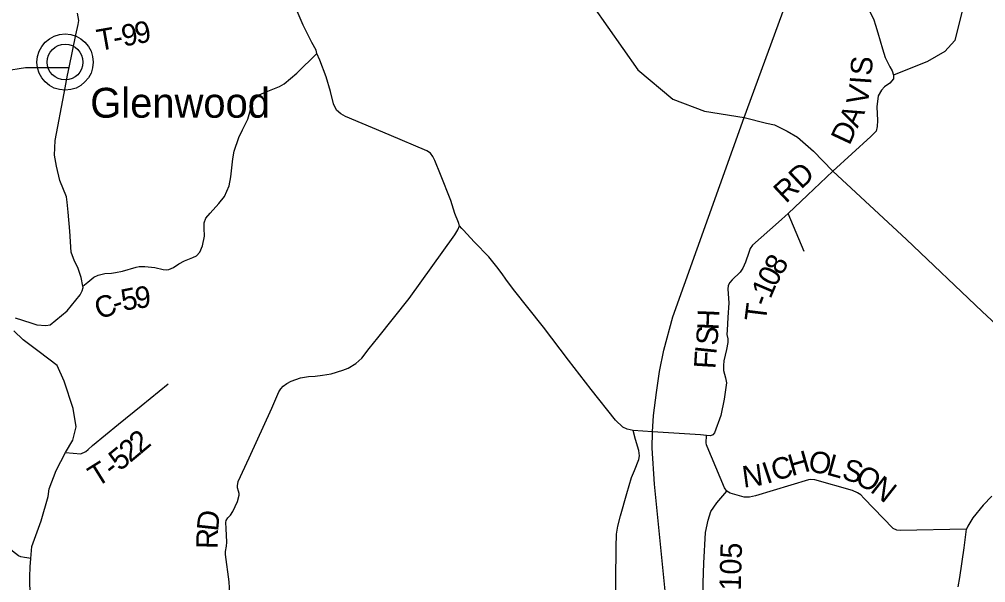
# Model space of a CAD drawing. Extents: x -22 to 431, y -18 to 160.
# Drawn here: x 322.427 to 324.981, y 153.438 to 154.927 of the extents above; entities that cross this region are included whole.
import ezdxf

# ---------------------------------------------------------------- set-up
doc = ezdxf.new("R2010")
doc.units = 0
for name, color, linetype in [('GM_X_Adjacent_County', 7, 'Continuous'), ('GM_X_Adjacent_County_Text', 7, 'Continuous'), ('GM_X_City_Street', 7, 'Continuous'), ('GM_X_City_Street_Text', 7, 'Continuous'), ('GM_X_County_Road', 7, 'Continuous'), ('GM_X_County_ROW', 7, 'Continuous'), ('GM_X_Minor_River_Text', 7, 'Continuous'), ('GM_X_Rail_Line', 7, 'Continuous'), ('GM_X_Township_Road', 7, 'Continuous')]:
    doc.layers.add(name, color=color, linetype=linetype)

msp = doc.modelspace()

# ---------------------------------------------------------------- linework, layer by layer
at = {"layer": 'GM_X_Adjacent_County_Text'}
for points in [[(323.2135, 154.8374), (323.2111, 154.8457), (323.2, 154.8657), (323.1766, 154.9118), (323.1612, 154.9492)], [(324.6751, 154.9478), (324.6853, 154.9259), (324.6897, 154.912), (324.6961, 154.8912), (324.7082, 154.8497), (324.7154, 154.8264), (324.728, 154.8015), (324.7346, 154.7914), (324.7381, 154.7797), (324.738, 154.7702), (324.728, 154.7587), (324.7141, 154.749), (324.7063, 154.7405), (324.6971, 154.7255), (324.6935, 154.6959), (324.6956, 154.6602), (324.6947, 154.6443), (324.6923, 154.6314), (324.6781, 154.6174), (324.5776, 154.5255)], [(322.5944, 154.2216), (322.6081, 154.2322), (322.6183, 154.2417), (322.6236, 154.2459), (322.6353, 154.2506), (322.6527, 154.2553), (322.6704, 154.2566), (322.681, 154.2582), (322.6996, 154.2617), (322.7351, 154.2726), (322.7434, 154.2742), (322.7582, 154.2743), (322.7847, 154.2711), (322.8067, 154.266), (322.8146, 154.2653), (322.8222, 154.2661), (322.8339, 154.2711), (322.8486, 154.2807), (322.8633, 154.2892), (322.8852, 154.2977), (322.8946, 154.3023), (322.904, 154.3115), (322.9111, 154.3286), (322.9166, 154.3545), (322.915, 154.3749), (322.9156, 154.3893), (322.9201, 154.4019), (322.9313, 154.4153), (322.9539, 154.4409), (322.9689, 154.4592), (322.9812, 154.487), (322.9859, 154.5113), (322.9909, 154.5587), (322.9949, 154.5789), (323.0072, 154.615), (323.0169, 154.6352), (323.0307, 154.6637), (323.0395, 154.6941), (323.0429, 154.7082), (323.05, 154.7189), (323.0609, 154.7277), (323.0835, 154.737), (323.1145, 154.7501), (323.1269, 154.757), (323.1601, 154.785), (323.2135, 154.8374)], [(324.245, 153.7978), (324.245, 153.7979), (324.243, 153.8025), (324.2422, 153.8075), (324.2435, 153.8276), (324.2276, 153.829), (324.1004, 153.8369), (324.0496, 153.8401), (324.0337, 153.8441), (324.0223, 153.8493), (324.0028, 153.8674), (323.9387, 153.9484), (323.8787, 154.0261), (323.8122, 154.1132), (323.7335, 154.2131), (323.7132, 154.2406), (323.7029, 154.2542), (323.6891, 154.2734), (323.6678, 154.2994), (323.6296, 154.3385), (323.5999, 154.3705), (323.5968, 154.3747), (323.59, 154.3815), (323.5876, 154.3902), (323.578, 154.4144), (323.5671, 154.448), (323.5402, 154.5168), (323.5251, 154.5543), (323.5198, 154.5645), (323.5136, 154.5731), (323.5038, 154.5799), (323.4043, 154.6223), (323.2888, 154.6707), (323.2763, 154.6778), (323.2652, 154.6868), (323.2572, 154.7038), (323.249, 154.7364), (323.2374, 154.7754), (323.2212, 154.8192), (323.2135, 154.8374)], [(324.0041, 153.3652), (324.0032, 153.4426), (324.0044, 153.5317), (324.0057, 153.5667), (324.009, 153.5872), (324.0156, 153.6149), (324.033, 153.6738), (324.0448, 153.716), (324.0526, 153.7343), (324.0641, 153.764), (324.066, 153.7735), (324.064, 153.7871), (324.0554, 153.8166), (324.0496, 153.8401)], [(324.9977, 153.6666), (324.9744, 153.6429), (324.947, 153.6097), (324.9392, 153.5967), (324.9339, 153.5872), (324.9309, 153.58), (324.7557, 153.576), (324.7462, 153.577), (324.7367, 153.5811), (324.6597, 153.6617), (324.6509, 153.6703), (324.6429, 153.6752), (324.6289, 153.6819), (324.5295, 153.7096), (324.5192, 153.711), (324.5132, 153.7102), (324.3726, 153.6674), (324.3568, 153.6642), (324.3431, 153.6645), (324.3063, 153.6745), (324.3014, 153.6775), (324.2967, 153.6801), (324.2907, 153.6884), (324.245, 153.7978)]]:
    msp.add_lwpolyline(points, dxfattribs=at)
at = {"layer": 'GM_X_County_Road'}
msp.add_lwpolyline([(325.0761, 155.359), (325.0436, 155.342), (325.003, 155.2814), (324.9572, 155.1463), (324.9349, 155.0139), (324.8995, 154.871), (324.8735, 154.8425), (324.8277, 154.8155), (324.7381, 154.7797)], dxfattribs=at)
at = {"layer": 'GM_X_County_ROW'}
for points in [[(323.9431, 154.9634), (324.0616, 154.7937), (324.1545, 154.7165), (324.2384, 154.6842), (324.3433, 154.668), (324.4018, 154.6527), (324.4232, 154.6483), (324.4567, 154.6313), (324.4841, 154.6156), (324.5263, 154.5786), (324.5762, 154.5268), (324.5776, 154.5255), (324.7723, 154.3455), (324.9719, 154.1547), (325.1741, 153.9674)], [(322.4153, 154.138), (322.4568, 154.125), (322.4727, 154.1193), (322.4965, 154.1183), (322.5078, 154.1199), (322.553, 154.157), (322.5879, 154.1994), (322.5932, 154.2093), (322.595, 154.2184), (322.5944, 154.2216), (322.5899, 154.2452), (322.5814, 154.2714), (322.5722, 154.288), (322.5638, 154.3119), (322.5602, 154.3669), (322.5554, 154.4178), (322.5534, 154.444), (322.5515, 154.458), (322.5335, 154.5016), (322.525, 154.5391), (322.5196, 154.5683), (322.5213, 154.6071), (322.5455, 154.7317), (322.5541, 154.7796), (322.5583, 154.7999), (322.5761, 154.8864), (322.5818, 154.914), (322.5839, 154.924), (322.5807, 154.944)], [(322.4557, 153.3994), (322.4547, 153.4537), (322.4553, 153.4799), (322.4573, 153.5023), (322.4601, 153.5335), (322.4842, 153.6019), (322.5025, 153.6662), (322.5051, 153.6865), (322.5242, 153.735), (322.549, 153.7826), (322.5683, 153.8146), (322.5766, 153.8503), (322.5692, 153.8988), (322.545, 153.9705), (322.5266, 154.0118), (322.4791, 154.048), (322.4364, 154.0801), (322.4117, 154.1042)]]:
    msp.add_lwpolyline(points, dxfattribs=at)
at = {"layer": 'GM_X_Minor_River_Text'}
for points in [[(322.2639, 154.8139), (322.3005, 154.8002), (322.3157, 154.798), (322.3263, 154.7954), (322.3388, 154.7906), (322.3457, 154.7888), (322.357, 154.7885), (322.3877, 154.7914), (322.4429, 154.7998), (322.472, 154.8), (322.5583, 154.7999)], [(324.5776, 154.5255), (324.5104, 154.4623), (324.459, 154.4144), (324.4336, 154.3911), (324.365, 154.33), (324.3587, 154.3211), (324.3551, 154.3112), (324.346, 154.2856), (324.3395, 154.2692), (324.3325, 154.2592), (324.3116, 154.2391), (324.3046, 154.2314), (324.3009, 154.2234), (324.2999, 154.2139), (324.3025, 154.1783), (324.3001, 154.1395), (324.2977, 154.1054), (324.2971, 154.094), (324.2999, 154.0823), (324.3001, 154.0732), (324.2963, 154.0549), (324.2892, 154.0248), (324.2879, 154.0122), (324.2881, 153.9994), (324.2934, 153.9797), (324.2963, 153.9665), (324.2898, 153.9231), (324.2811, 153.8801), (324.2645, 153.8343), (324.26, 153.8289), (324.2536, 153.8261), (324.2435, 153.8276)], [(324.5012, 154.3135), (324.459, 154.4144)], [(322.9839, 153.3924), (322.9817, 153.4402), (322.9721, 153.5122), (322.9717, 153.5205), (322.9742, 153.5342), (322.9749, 153.5456), (322.9739, 153.5812), (322.973, 153.5975), (322.9738, 153.6024), (322.9779, 153.6097), (322.985, 153.617), (322.991, 153.6261), (323.0033, 153.6531), (323.0077, 153.6695), (323.0077, 153.674), (323.0061, 153.6801), (323.0031, 153.6892), (323.003, 153.6945), (323.0048, 153.7055), (323.0343, 153.7679), (323.094, 153.8996), (323.1126, 153.9426), (323.1178, 153.9506), (323.1238, 153.9575), (323.1336, 153.9648), (323.1457, 153.9706), (323.1699, 153.9799), (323.1907, 153.9831), (323.2088, 153.9844), (323.2281, 153.9864), (323.2512, 153.99), (323.2818, 154.0001), (323.2958, 154.0055), (323.3161, 154.0178), (323.3323, 154.032), (323.3518, 154.0572), (323.3743, 154.085), (323.4573, 154.1896), (323.5784, 154.3575), (323.5862, 154.3708), (323.59, 154.3815)], [(322.6087, 153.79), (322.6204, 153.8006), (322.6888, 153.857), (322.7484, 153.9053), (322.8204, 153.9636)], [(322.549, 153.7826), (322.5895, 153.7789), (322.6029, 153.7847), (322.6087, 153.79)], [(324.2346, 153.4381), (324.2362, 153.4901), (324.2408, 153.5705), (324.2475, 153.6033), (324.2548, 153.6263), (324.2708, 153.6495), (324.2967, 153.6801)], [(322.4573, 153.5023), (322.4468, 153.5042), (322.4406, 153.5048), (322.4308, 153.506), (322.4243, 153.509), (322.3965, 153.5315), (322.3889, 153.5504), (322.3311, 153.5969), (322.2793, 153.6314), (322.2483, 153.6572)], [(324.9089, 153.4275), (324.913, 153.4515), (324.9242, 153.5298), (324.9309, 153.58)], [(324.2325, 153.3225), (324.2332, 153.3965), (324.2345, 153.4379), (324.2346, 153.4381)]]:
    msp.add_lwpolyline(points, dxfattribs=at)
at = {"layer": 'GM_X_Rail_Line'}
for points in [[(324.3433, 154.668), (324.3433, 154.668), (324.6003, 155.3703), (324.7007, 155.6534), (324.7133, 155.6889), (324.7311, 155.7403), (324.7457, 155.7986), (324.7593, 155.8776), (324.768, 155.9509), (324.7709, 156.0621), (324.777, 156.2373), (324.7801, 156.3386), (324.7887, 156.4438), (324.7946, 156.5315), (324.8063, 156.6063), (324.8335, 156.7402), (324.8545, 156.8387)], [(324.1393, 153.3635), (324.1058, 153.6985), (324.0999, 153.7934), (324.1004, 153.8369), (324.1035, 153.8799), (324.111, 153.9407), (324.119, 153.9967), (324.1309, 154.0526), (324.1539, 154.1405), (324.3433, 154.668)]]:
    msp.add_lwpolyline(points, dxfattribs=at)
at = {"layer": 'GM_X_Township_Road'}
for radius in [0.0744, 0.0472]:
    msp.add_circle((322.5476, 154.8143), radius, dxfattribs=at)

# ---------------------------------------------------------------- texts
at = {"layer": 'GM_X_Adjacent_County'}
msp.add_text('Glenwood', height=0.07891, rotation=0, dxfattribs=at).set_placement((322.6141, 154.6673))
at = {"layer": 'GM_X_City_Street'}
for s, rotation, p in [('S', 85.4814, (324.6798, 154.7772)), ('I', 86.0564, (324.6782, 154.754)), ('V', 79.2362, (324.6679, 154.6976)), ('A', 65.3128, (324.6424, 154.6378)), ('D', 64.9811, (324.6211, 154.5922)), ('5', 11.5896, (322.7018, 154.156)), ('9', 5.2261, (322.7345, 154.1627)), ('C', 21.1349, (322.6385, 154.1326)), ('-', 17.9532, (322.6813, 154.1492)), ('C', 17.0944, (324.4242, 153.7058)), ('H', 15.7673, (324.4685, 153.7194)), ('O', 350.1304, (324.51, 153.7327)), ('L', 344.5261, (324.5578, 153.7244)), ('N', 7.6397, (324.3414, 153.6892)), ('I', 18.5685, (324.4025, 153.6985)), ('S', 343.821, (324.5986, 153.7131)), ('O', 329.9384, (324.6321, 153.7039)), ('N', 321.8215, (324.6736, 153.68))]:
    msp.add_text(s, height=0.0568, rotation=rotation, dxfattribs=at).set_placement(p)
at = {"layer": 'GM_X_City_Street_Text'}
for s, height, rotation, p in [('9', 0.0568, 11.1034, (322.7373, 154.8615)), ('T', 0.0568, 10.0196, (322.6369, 154.8435)), ('9', 0.0568, 10.2711, (322.702, 154.8551)), ('-', 0.0568, 10.0564, (322.6788, 154.8509)), ('RD', 0.05682, 43.2426, (324.4534, 154.4388)), ('8', 0.0568, 60.3358, (324.4416, 154.2481)), ('0', 0.0568, 62.376, (324.4256, 154.2175)), ('1', 0.0568, 66.8301, (324.4124, 154.1864)), ('-', 0.0568, 69.4394, (324.4044, 154.1652)), ('H', 0.0568, 87.5924, (324.2751, 154.1049)), ('T', 0.0568, 82.9627, (324.4001, 154.1264)), ('S', 0.0568, 84.6775, (324.2713, 154.0636)), ('I', 0.0568, 84.1356, (324.2689, 154.0398)), ('F', 0.0568, 86.4723, (324.2666, 154.0021)), ('2', 0.0568, 40.0855, (322.7467, 153.7765)), ('5', 0.0568, 39.4328, (322.6923, 153.7313)), ('2', 0.0568, 39.9316, (322.7197, 153.7539)), ('T', 0.0568, 31.87, (322.6314, 153.6895)), ('-', 0.0568, 38.7111, (322.6735, 153.7162)), ('D', 0.0568, 83.9418, (322.9518, 153.5723)), ('R', 0.0568, 88.5909, (322.9508, 153.5268)), ('T-105', 0.05682, 88.3577, (324.3318, 153.3448))]:
    msp.add_text(s, height=height, rotation=rotation, dxfattribs=at).set_placement(p)

doc.saveas('drawing.dxf')
